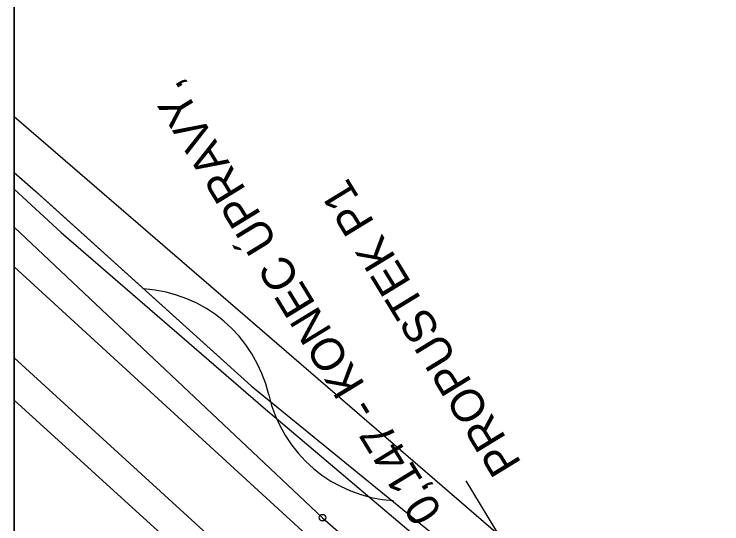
# Model space of a CAD drawing. Extents: x -495905 to -478420, y -1113297 to -1107716.
# Drawn here: x -483030.2 to -482965.3, y -1112179.7 to -1112133 of the extents above; entities that cross this region are included whole.
import ezdxf

# ---------------------------------------------------------------- set-up
doc = ezdxf.new("R2010")
doc.units = 0
for name, color, linetype in [('07_PLYNOVOD_STL', 7, 'Continuous'), ('07_SDĚLOVACÍ_P', 7, 'Continuous'), ('07_VODOVOD', 7, 'Continuous'), ('CP1_HLBODY', 7, 'Continuous'), ('FORMATY', 7, 'Continuous'), ('Implicitní', 7, 'Continuous'), ('zamereni', 7, 'Continuous')]:
    doc.layers.add(name, color=color, linetype=linetype)

msp = doc.modelspace()

# ---------------------------------------------------------------- linework, layer by layer
at = {"layer": '07_PLYNOVOD_STL'}
msp.add_lwpolyline([(-483030.21, -1112148.989), (-483025.899, -1112152.968), (-483007.163, -1112169.148), (-482991.83, -1112182.109), (-482978.093, -1112192.967), (-482966.494, -1112201.59), (-482966.367, -1112201.894)], dxfattribs=at)
at = {"layer": '07_SDĚLOVACÍ_P'}
for points in [[(-483030.21, -1112147.471), (-483028.24, -1112149.19), (-483008.48, -1112167.01), (-482992.11, -1112180.33), (-482976.17, -1112192.84), (-482972.63, -1112195.61)], [(-483030.21, -1112147.471), (-483028.24, -1112149.19), (-483008.48, -1112167.01), (-482992.11, -1112180.33), (-482976.17, -1112192.84), (-482972.63, -1112195.61)], [(-483030.21, -1112147.471), (-483028.24, -1112149.19), (-483008.48, -1112167.01), (-482992.11, -1112180.33), (-482976.17, -1112192.84), (-482972.63, -1112195.61)], [(-483028.15, -1112149.271), (-483008.48, -1112167.01), (-482992.11, -1112180.33), (-482976.17, -1112192.84), (-482972.63, -1112195.61)], [(-483028.15, -1112149.271), (-483008.48, -1112167.01), (-482992.11, -1112180.33), (-482976.17, -1112192.84), (-482972.63, -1112195.61)], [(-483028.15, -1112149.271), (-483008.48, -1112167.01), (-482992.11, -1112180.33), (-482976.17, -1112192.84), (-482972.63, -1112195.61)]]:
    msp.add_lwpolyline(points, dxfattribs=at)
for centre, start, end in [((-483019.054, -1112170.619), 12.87449, 86.61429), ((-482994.682, -1112165.049), 192.87449, 266.61429)]:
    msp.add_arc(centre, 12.5, start, end, dxfattribs=at)
at = {"layer": '07_VODOVOD'}
msp.add_lwpolyline([(-483030.21, -1112142.336), (-482965.307, -1112198.309)], dxfattribs=at)
at = {"layer": 'CP1_HLBODY'}
msp.add_line((-482973.282, -1112201.069), (-482988.769, -1112175.727), dxfattribs=at)
at = {"layer": 'FORMATY'}
msp.add_line((-483030.21, -1112050.46), (-483030.21, -1112347.46), dxfattribs=at)
at = {"layer": 'Implicitní'}
msp.add_lwpolyline([(-483030.21, -1112242.37), (-483030.21, -1112050.46)], dxfattribs=at)
at = {"layer": 'zamereni'}
for p, q in [((-483030.21, -1112152.488), (-483001.94, -1112179.1)), ((-483003.42, -1112180.64), (-483030.21, -1112156.103)), ((-483030.21, -1112164.441), (-483007.38, -1112185.26)), ((-483009.44, -1112187.18), (-483030.21, -1112168.339)), ((-483001.94, -1112179.1), (-482994.95, -1112185.18))]:
    msp.add_line(p, q, dxfattribs=at)
msp.add_circle((-483001.94, -1112179.1), 0.3, dxfattribs=at)

# ---------------------------------------------------------------- texts
at = {"layer": 'CP1_HLBODY'}
for s, p in [('0,147 - KONEC ÚPRAVY,', (-482990.877, -1112178.543)), ('PROPUSTEK P1', (-482983.625, -1112174.111))]:
    msp.add_text(s, height=2.999, rotation=121.42957, dxfattribs=at).set_placement(p)

doc.saveas('drawing.dxf')
